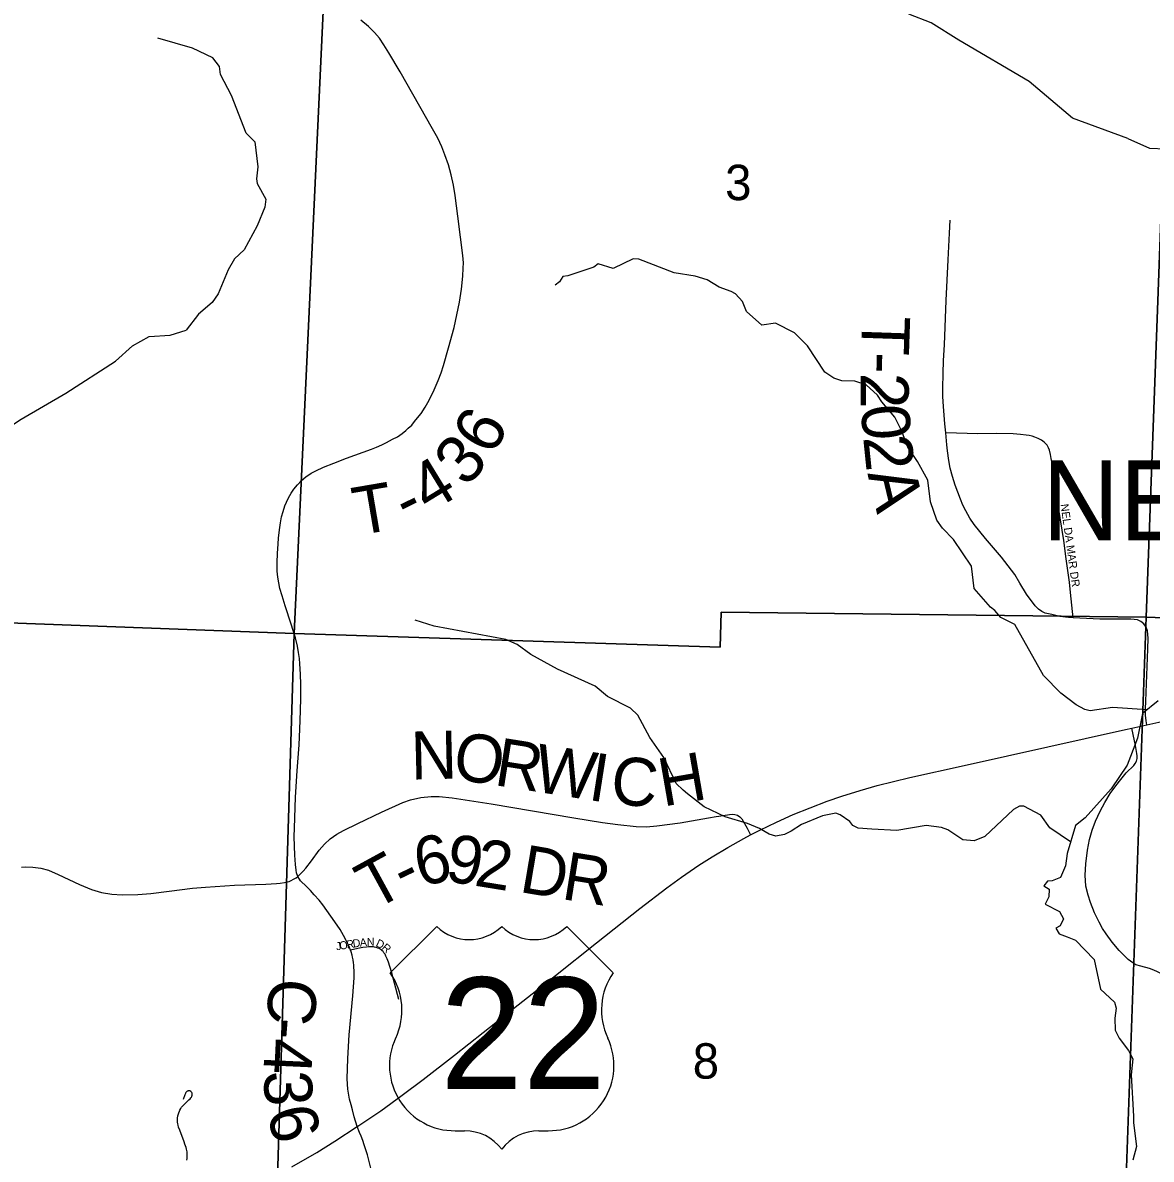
# Model space of a CAD drawing. Extents: x 0 to 34, y 0 to 22.
# Drawn here: x 25.311 to 26.645, y 16.636 to 17.98 of the extents above; entities that cross this region are included whole.
import ezdxf

# ---------------------------------------------------------------- set-up
doc = ezdxf.new("R2010")
doc.units = 0
for name, color, linetype in [('GM_X_Corporation_Text', 7, 'Continuous'), ('GM_X_County_Road', 7, 'Continuous'), ('GM_X_County_Road_Text', 7, 'Continuous'), ('GM_X_Minor_River', 7, 'Continuous'), ('GM_X_Section', 7, 'Continuous'), ('GM_X_Section_Text', 7, 'Continuous'), ('GM_X_Township_Road', 7, 'Continuous'), ('GM_X_Township_Road_Text', 7, 'Continuous'), ('GM_X_Township_Subdivision', 7, 'Continuous'), ('GM_X_Township_Subdivision_Text', 7, 'Continuous'), ('GM_X_US_Location', 7, 'Continuous'), ('GM_X_US_Route', 7, 'Continuous'), ('GM_X_US_Shield', 7, 'Continuous')]:
    doc.layers.add(name, color=color, linetype=linetype)

msp = doc.modelspace()

# ---------------------------------------------------------------- linework, layer by layer
at = {"layer": 'GM_X_County_Road'}
for points in [[(25.6985, 16.883), (25.6974, 16.8859), (25.6957, 16.8897), (25.6934, 16.8942), (25.6903, 16.9004), (25.686, 16.9075), (25.68, 16.9164), (25.6655, 16.9365), (25.6612, 16.9419), (25.6555, 16.9484), (25.651, 16.9535), (25.6463, 16.9582), (25.6394, 16.965), (25.6361, 16.97)], [(25.7063, 16.6742), (25.7029, 16.6859), (25.7008, 16.6942), (25.6993, 16.7), (25.6974, 16.7066), (25.6959, 16.7138), (25.6953, 16.7186), (25.6946, 16.7308), (25.6953, 16.7548), (25.6967, 16.7828), (25.7011, 16.8287), (25.7028, 16.8502), (25.7027, 16.8587), (25.7025, 16.8623), (25.7022, 16.8654), (25.7019, 16.8681), (25.7015, 16.8713), (25.7009, 16.8747), (25.7003, 16.8768), (25.6992, 16.881), (25.6985, 16.883)], [(25.7253, 16.614), (25.7183, 16.6408), (25.7147, 16.6526), (25.7129, 16.6579), (25.711, 16.6627), (25.7089, 16.6674), (25.7063, 16.6742)]]:
    msp.add_lwpolyline(points, dxfattribs=at)
at = {"layer": 'GM_X_Minor_River'}
for points in [[(26.6175, 17.8431), (26.5522, 17.867), (26.5011, 17.9103), (26.4179, 17.9595), (26.3852, 17.9798), (26.3586, 17.9903)], [(25.5853, 17.8391), (25.575, 17.8493), (25.5577, 17.8939), (25.5447, 17.9189), (25.5435, 17.9283), (25.5355, 17.9385), (25.5116, 17.9498), (25.4706, 17.9617)], [(26.6175, 17.8431), (26.6435, 17.8315), (26.6628, 17.8309)], [(25.5853, 17.8391), (25.5888, 17.8094), (25.5874, 17.7953), (25.5882, 17.7897), (25.5981, 17.7711), (25.5971, 17.762), (25.5881, 17.7396), (25.5728, 17.7114), (25.5611, 17.7007), (25.5536, 17.6878), (25.5417, 17.6593), (25.5349, 17.649), (25.5187, 17.6352), (25.5041, 17.6165)], [(26.6404, 17.1671), (26.5994, 17.1701), (26.5733, 17.1662), (26.5668, 17.1677), (26.5566, 17.1733), (26.5383, 17.1868), (26.5181, 17.2079), (26.484, 17.268), (26.4673, 17.2763), (26.4604, 17.2846), (26.4551, 17.2887), (26.436, 17.3106), (26.4328, 17.3371), (26.4114, 17.3685), (26.3984, 17.3821), (26.3919, 17.3915), (26.3842, 17.4131), (26.381, 17.4388), (26.3691, 17.4611), (26.3576, 17.4781), (26.3499, 17.4978), (26.3422, 17.5133), (26.3266, 17.5314), (26.3216, 17.5394), (26.3083, 17.5518), (26.295, 17.5559), (26.2794, 17.5562), (26.2699, 17.5595), (26.2593, 17.5667), (26.239, 17.5976), (26.2234, 17.6131), (26.201, 17.6247), (26.1847, 17.6223), (26.1668, 17.6385), (26.1618, 17.6503), (26.1538, 17.6593), (26.1484, 17.6619), (26.1344, 17.6672), (26.1203, 17.6758), (26.1059, 17.6802), (26.0813, 17.6843), (26.0395, 17.7003), (26.0327, 17.7007), (26.0089, 17.6891), (25.9914, 17.6947), (25.9861, 17.6909), (25.9555, 17.6804), (25.9495, 17.6796), (25.9457, 17.6736), (25.9404, 17.6697)], [(25.1803, 17.3179), (25.1909, 17.3244), (25.2003, 17.3336), (25.2041, 17.3393), (25.2223, 17.3868), (25.2305, 17.4009), (25.2354, 17.4169), (25.2357, 17.4245), (25.2353, 17.4294), (25.2329, 17.4377), (25.2329, 17.4472), (25.2351, 17.4556), (25.2419, 17.4643), (25.2736, 17.4767), (25.2909, 17.4942), (25.2988, 17.5045), (25.309, 17.511), (25.3618, 17.5417), (25.4206, 17.5796), (25.4406, 17.5976), (25.4602, 17.6087), (25.4852, 17.6104), (25.5041, 17.6165)], [(26.55, 17.0109), (26.5254, 17.0278), (26.5146, 17.0425), (26.4945, 17.0534), (26.4896, 17.0534), (26.4824, 17.0492), (26.4485, 17.0175), (26.4361, 17.0121), (26.4224, 17.0135), (26.4049, 17.0252), (26.3973, 17.0282), (26.3791, 17.0303), (26.3443, 17.0244), (26.3148, 17.0261), (26.2989, 17.0272), (26.2924, 17.0302), (26.289, 17.0351), (26.2775, 17.043), (26.2722, 17.0448), (26.2567, 17.0417), (26.2318, 17.0317), (26.2197, 17.0236), (26.2118, 17.0198), (26.2012, 17.0178), (26.1936, 17.0201), (26.1822, 17.0268), (26.1678, 17.0328), (26.1416, 17.0406), (26.1165, 17.0526), (26.0971, 17.068), (26.0918, 17.0721), (26.0834, 17.0801), (26.0688, 17.1107), (26.0523, 17.1345), (26.0381, 17.1609), (26.0294, 17.1692), (26.0024, 17.1831), (25.9879, 17.1951), (25.9431, 17.2153), (25.9115, 17.2326), (25.8955, 17.2446), (25.8819, 17.2502), (25.7973, 17.266), (25.7749, 17.2731)], [(26.6535, 17.1777), (26.6351, 17.1628), (26.6292, 17.1335), (26.621, 17.1119), (26.6169, 17.1016), (26.5981, 17.0738), (26.5673, 17.0395), (26.5556, 17.0303), (26.546, 16.9972), (26.5438, 16.9828), (26.5379, 16.9687), (26.528, 16.9649), (26.5227, 16.9645), (26.5182, 16.9591), (26.5247, 16.955), (26.5244, 16.9459), (26.5199, 16.9375), (26.537, 16.9285), (26.5416, 16.9198), (26.5375, 16.9118), (26.5326, 16.9091), (26.5364, 16.9023), (26.5459, 16.8986), (26.5558, 16.8949), (26.5779, 16.8719), (26.5853, 16.8366), (26.6021, 16.8212), (26.6037, 16.8144), (26.6022, 16.8026), (26.6027, 16.7882), (26.6073, 16.7788), (26.6184, 16.7644), (26.6234, 16.7542), (26.6216, 16.7356), (26.6242, 16.6867), (26.6243, 16.6787), (26.6278, 16.6507), (26.6234, 16.6343)]]:
    msp.add_lwpolyline(points, dxfattribs=at)
at = {"layer": 'GM_X_Section'}
for points in [[(24.7007, 18.4069), (25.6829, 18.3575), (25.6316, 17.2576), (24.6507, 17.2941)], [(26.6775, 18.3147), (26.6394, 17.2767), (26.1369, 17.2827), (26.1357, 17.2414), (25.6316, 17.2576), (25.6829, 18.3575)], [(26.6775, 18.3147), (27.6773, 18.2845), (27.6271, 17.2407), (26.6394, 17.2767)], [(24.6507, 17.2941), (25.6316, 17.2576), (25.601, 16.254), (24.6148, 16.293)], [(26.6394, 17.2767), (26.6035, 16.2723), (26.1021, 16.2877), (26.1002, 16.2381), (25.601, 16.254), (25.6316, 17.2576), (26.1357, 17.2414), (26.1369, 17.2827)]]:
    msp.add_lwpolyline(points, close=True, dxfattribs=at)
msp.add_lwpolyline([(27.1036, 16.2543), (26.6035, 16.2723), (26.6394, 17.2767), (27.6271, 17.2407), (27.6008, 16.4208)], dxfattribs=at)
at = {"layer": 'GM_X_Township_Road'}
for points in [[(25.6361, 16.97), (25.6344, 16.9744), (25.634, 16.9774), (25.6333, 16.9841), (25.6326, 16.9953), (25.6321, 17.006), (25.6318, 17.0173), (25.632, 17.0271), (25.6333, 17.0639), (25.6354, 17.0949), (25.6376, 17.1258), (25.6385, 17.1444), (25.6394, 17.1661), (25.6398, 17.1815), (25.6396, 17.197), (25.6391, 17.2093), (25.6383, 17.2217), (25.6379, 17.2279), (25.637, 17.2352), (25.6356, 17.2425), (25.6332, 17.2524), (25.6282, 17.2686), (25.6212, 17.2901), (25.6174, 17.3022), (25.6149, 17.3109), (25.6135, 17.3176), (25.6124, 17.3242), (25.6118, 17.3314), (25.6115, 17.3413), (25.612, 17.352), (25.6128, 17.3634), (25.6134, 17.3702), (25.6144, 17.38), (25.6157, 17.3884), (25.6169, 17.3954), (25.6187, 17.4018), (25.6209, 17.4085), (25.6227, 17.4129), (25.625, 17.4178), (25.6282, 17.4234), (25.6314, 17.4282), (25.6356, 17.4333), (25.6406, 17.4385), (25.6457, 17.443), (25.652, 17.4473), (25.6573, 17.4501), (25.6663, 17.4541), (25.6786, 17.459), (25.6937, 17.4648), (25.7234, 17.4755), (25.7293, 17.478), (25.7354, 17.4807), (25.7408, 17.4835), (25.748, 17.4872), (25.7538, 17.4902), (25.7593, 17.4941), (25.764, 17.4978), (25.7665, 17.5002), (25.7708, 17.504), (25.7741, 17.5081), (25.7778, 17.5126), (25.7818, 17.5177), (25.7868, 17.5253), (25.79, 17.5309), (25.7934, 17.5373), (25.7972, 17.5457), (25.802, 17.5567), (25.8055, 17.5657), (25.8084, 17.5746), (25.8144, 17.5954), (25.8209, 17.6193), (25.8243, 17.6344), (25.8273, 17.6496), (25.8296, 17.6649), (25.8312, 17.6803), (25.8318, 17.6896), (25.8319, 17.696), (25.8313, 17.7046), (25.8286, 17.7265), (25.8255, 17.7511), (25.8223, 17.7756), (25.8201, 17.7879), (25.8174, 17.8), (25.8141, 17.8119), (25.8101, 17.8237), (25.8065, 17.833), (25.8015, 17.8436), (25.7955, 17.8545), (25.7573, 17.9218), (25.7437, 17.9444), (25.7377, 17.9538), (25.7326, 17.9616), (25.7267, 17.9684), (25.7197, 17.9754), (25.7105, 17.9832)], [(26.4023, 17.495), (26.4014, 17.5054), (26.3995, 17.5262), (26.3989, 17.538), (26.3987, 17.5478), (26.3993, 17.5651), (26.3998, 17.5806), (26.4008, 17.599), (26.4027, 17.6513), (26.4051, 17.6996), (26.4067, 17.7309), (26.4076, 17.7465)], [(26.5532, 17.2762), (26.5475, 17.2764), (26.5372, 17.2777), (26.5278, 17.2799), (26.52, 17.2816), (26.516, 17.2835), (26.5119, 17.2864), (26.5082, 17.2902), (26.4979, 17.3042), (26.4901, 17.3172), (26.4839, 17.3274), (26.4682, 17.3476), (26.4494, 17.3698), (26.4359, 17.3865), (26.431, 17.394), (26.4262, 17.4027), (26.4227, 17.4094), (26.4197, 17.4164), (26.4165, 17.4245), (26.4135, 17.4329), (26.4103, 17.4431), (26.4076, 17.4531), (26.4059, 17.4623), (26.4045, 17.4736), (26.4035, 17.4806), (26.4023, 17.495)], [(26.6402, 17.1496), (26.6394, 17.154), (26.6386, 17.1607), (26.6386, 17.1684), (26.6388, 17.1776), (26.6414, 17.239), (26.6417, 17.2519), (26.6415, 17.2563), (26.6408, 17.2605), (26.6393, 17.2648), (26.6366, 17.2688), (26.633, 17.2717), (26.629, 17.2735), (26.6214, 17.2743), (26.6007, 17.2743), (26.5847, 17.2746), (26.5532, 17.2762)], [(26.6273, 16.8657), (26.6235, 16.8679), (26.6181, 16.8719), (26.6076, 16.8827), (26.5992, 16.8924), (26.5919, 16.9024), (26.5879, 16.9086), (26.5836, 16.9162), (26.5784, 16.9272), (26.5736, 16.9391), (26.5706, 16.948), (26.5682, 16.9588), (26.5674, 16.9717), (26.5682, 16.9852), (26.5698, 17.0011), (26.5722, 17.0138), (26.5755, 17.0249), (26.5793, 17.0354), (26.5849, 17.0472), (26.5903, 17.0575), (26.5968, 17.0683), (26.6022, 17.0756), (26.6078, 17.083), (26.6158, 17.0925), (26.6246, 17.1013), (26.6265, 17.1038), (26.6279, 17.1065), (26.6286, 17.1096), (26.6286, 17.1127), (26.6282, 17.1157), (26.6267, 17.125), (26.624, 17.1379), (26.6224, 17.1456)], [(25.6361, 16.97), (25.639, 16.9728), (25.6423, 16.9762), (25.6454, 16.9801), (25.6521, 16.9887), (25.6613, 17.0012), (25.6676, 17.0082), (25.6745, 17.0145), (25.6821, 17.02), (25.6903, 17.0246), (25.707, 17.0328), (25.735, 17.046), (25.7604, 17.0576), (25.7693, 17.0606), (25.7815, 17.0633), (25.7939, 17.0648), (25.8033, 17.0647), (25.8188, 17.063), (25.8649, 17.056), (25.9627, 17.0394), (25.9964, 17.0339), (26.0146, 17.0315), (26.0361, 17.0291), (26.0484, 17.0288), (26.0607, 17.0298), (26.0882, 17.0337), (26.1219, 17.0394), (26.1309, 17.041)], [(26.1309, 17.041), (26.1341, 17.0415), (26.1465, 17.0435), (26.1497, 17.0437), (26.1529, 17.0434), (26.1561, 17.0425), (26.1589, 17.0408), (26.1612, 17.0384), (26.1645, 17.0329), (26.1674, 17.0274), (26.1716, 17.0193)], [(25.3092, 16.981), (25.3137, 16.9815), (25.3228, 16.981), (25.3321, 16.9799), (25.3413, 16.9774), (25.3528, 16.9725), (25.3779, 16.9604), (25.3922, 16.9546), (25.4041, 16.9512), (25.4162, 16.9491), (25.4285, 16.9482), (25.447, 16.9487), (25.4624, 16.95), (25.4839, 16.9528), (25.5116, 16.9562), (25.527, 16.9576), (25.5611, 16.9598), (25.5983, 16.9611), (25.6107, 16.9616), (25.6154, 16.962), (25.6205, 16.9628), (25.6257, 16.9642), (25.6284, 16.9653), (25.6311, 16.9667), (25.6341, 16.9684), (25.6361, 16.97)], [(26.7881, 16.744), (26.788, 16.7441), (26.7791, 16.7538), (26.7718, 16.7608), (26.7624, 16.7686), (26.75, 16.7767), (26.737, 16.7854), (26.727, 16.7913), (26.7192, 16.7975), (26.7111, 16.8042), (26.7049, 16.8105), (26.6966, 16.8191), (26.6873, 16.8281), (26.6788, 16.8371), (26.6724, 16.8438), (26.6678, 16.848), (26.6629, 16.8518), (26.6576, 16.855), (26.6521, 16.8578), (26.6464, 16.8601), (26.6435, 16.8611), (26.6332, 16.8638), (26.6273, 16.8657)]]:
    msp.add_lwpolyline(points, dxfattribs=at)
at = {"layer": 'GM_X_Township_Subdivision'}
for points in [[(26.5532, 17.2762), (26.5498, 17.306), (26.5485, 17.3183), (26.5449, 17.3459), (26.5419, 17.3674), (26.5399, 17.3797), (26.5358, 17.4065), (26.532, 17.4316), (26.5281, 17.4594), (26.5272, 17.4645), (26.5264, 17.4692), (26.5252, 17.4742), (26.524, 17.4771), (26.5222, 17.4803), (26.5205, 17.4823), (26.5188, 17.484), (26.5155, 17.4863), (26.5117, 17.4882), (26.5077, 17.4897), (26.5045, 17.4909), (26.501, 17.4917), (26.4973, 17.4922), (26.4909, 17.4929), (26.4819, 17.4937), (26.4618, 17.4941), (26.4402, 17.4938), (26.4023, 17.495)], [(25.7555, 16.8244), (25.7469, 16.8572), (25.7432, 16.8689), (25.7417, 16.8727), (25.7403, 16.876), (25.7392, 16.878), (25.738, 16.8799), (25.7371, 16.8812), (25.736, 16.8823), (25.7347, 16.8833), (25.7336, 16.8841), (25.7321, 16.8849), (25.7308, 16.8854), (25.7289, 16.886), (25.7269, 16.8865), (25.7255, 16.8867), (25.7244, 16.8868), (25.7222, 16.887), (25.7198, 16.8868), (25.7175, 16.8866), (25.7131, 16.8859), (25.7072, 16.8847), (25.6985, 16.883)], [(25.5048, 16.6343), (25.5051, 16.6363), (25.5053, 16.6383), (25.5053, 16.6414), (25.5051, 16.6445), (25.5044, 16.6475), (25.504, 16.6494), (25.5026, 16.6536), (25.5016, 16.6563), (25.4964, 16.67), (25.4951, 16.6737), (25.4944, 16.6758), (25.494, 16.6774), (25.4937, 16.6796), (25.4936, 16.6812), (25.4936, 16.6828), (25.4937, 16.6843), (25.4943, 16.6871), (25.4949, 16.6894), (25.4965, 16.6935), (25.4978, 16.6958), (25.4986, 16.697), (25.4997, 16.6985), (25.5004, 16.6993), (25.5012, 16.7001), (25.5019, 16.7007), (25.5029, 16.7016), (25.5041, 16.7027), (25.5073, 16.7057), (25.5086, 16.7071), (25.5096, 16.7083), (25.5102, 16.7091), (25.5106, 16.7099), (25.5109, 16.7104), (25.5111, 16.7111), (25.5112, 16.7115), (25.5113, 16.7119), (25.5113, 16.7124), (25.5113, 16.7129), (25.5112, 16.7133), (25.511, 16.7139), (25.5107, 16.7145), (25.5105, 16.715), (25.5101, 16.7154), (25.5098, 16.7157), (25.5095, 16.7159), (25.5091, 16.7162), (25.5088, 16.7164), (25.5084, 16.7165), (25.5081, 16.7166), (25.5077, 16.7167), (25.5074, 16.7167), (25.5068, 16.7166), (25.5064, 16.7165), (25.5059, 16.7163), (25.5054, 16.7161), (25.5051, 16.7158), (25.5048, 16.7156), (25.5044, 16.7153), (25.5041, 16.7149), (25.5037, 16.7144), (25.5034, 16.7137), (25.5031, 16.7132), (25.5029, 16.7127), (25.5025, 16.7119), (25.5003, 16.7061)]]:
    msp.add_lwpolyline(points, dxfattribs=at)
at = {"layer": 'GM_X_US_Route'}
for points in [[(26.1716, 17.0193), (26.1826, 17.025), (26.2021, 17.0343), (26.2219, 17.0432), (26.2419, 17.0514), (26.2621, 17.0592), (26.2796, 17.0652), (26.3011, 17.0719), (26.3214, 17.0775), (26.3405, 17.0824), (26.36, 17.087), (26.424, 17.1013), (26.4755, 17.1128), (26.6151, 17.144), (26.6224, 17.1456), (26.6402, 17.1496), (26.6545, 17.1528), (26.7091, 17.165), (26.7183, 17.167), (26.791, 17.1835), (26.8832, 17.2038), (26.9106, 17.21)], [(25.6289, 16.6265), (25.6585, 16.6437), (25.6797, 16.6568), (25.7063, 16.6742), (25.7084, 16.6755), (25.7342, 16.693), (25.7595, 16.7112), (25.7845, 16.7298), (25.8213, 16.7586), (25.8554, 16.7856), (25.8968, 16.8184), (25.9407, 16.8531), (25.9895, 16.8916), (26.0407, 16.932), (26.0725, 16.9567), (26.09, 16.9694), (26.1104, 16.9834), (26.126, 16.9934), (26.1445, 17.0045), (26.1634, 17.015), (26.1716, 17.0193)]]:
    msp.add_lwpolyline(points, dxfattribs=at)
at = {"layer": 'GM_X_US_Shield'}
for p, q in [((25.8003, 16.911), (25.7454, 16.8561)), ((26.0091, 16.8561), (25.9541, 16.911)), ((25.8223, 16.6693), (25.8333, 16.6693)), ((25.9212, 16.6693), (25.9322, 16.6693))]:
    msp.add_line(p, q, dxfattribs=at)
for centre, radius, start, end in [((25.8388, 16.9503), 0.0549, 225.573, 314.427), ((25.9157, 16.9503), 0.0549, 225.573, 314.427), ((25.6824, 16.812), 0.0769, 334.5471, 35.0009), ((26.0721, 16.812), 0.0769, 144.9991, 205.4529), ((25.8214, 16.7462), 0.0769, 154.8319, 270.6383), ((25.933, 16.7462), 0.0769, 269.3617, 25.1681), ((25.8333, 16.6144), 0.0549, 36.8699, 90), ((25.9212, 16.6144), 0.0549, 90, 143.1301)]:
    msp.add_arc(centre, radius, start, end, dxfattribs=at)

# ---------------------------------------------------------------- texts
at = {"layer": 'GM_X_Corporation_Text'}
msp.add_text('NEW CONCORD', height=0.094697, rotation=0, dxfattribs=at).set_placement((26.5163, 17.3676))
at = {"layer": 'GM_X_County_Road_Text'}
for s, rotation, p in [('C', 264.9777, (25.6033, 16.8513)), ('-', 265.5113, (25.5992, 16.8046)), ('4', 267.4026, (25.5973, 16.7795)), ('3', 272.2211, (25.5957, 16.7396)), ('6', 284.5749, (25.599, 16.6917))]:
    msp.add_text(s, height=0.0568, rotation=rotation, dxfattribs=at).set_placement(p)
at = {"layer": 'GM_X_Section_Text'}
for s, p in [('3', (26.1414, 17.7701)), ('8', (26.1031, 16.7309))]:
    msp.add_text(s, height=0.0419, rotation=0, dxfattribs=at).set_placement(p)
at = {"layer": 'GM_X_Township_Road_Text'}
for s, rotation, p in [('T', 268.0369, (26.3036, 17.634)), ('-', 268.6073, (26.3022, 17.5909)), ('2', 270.303, (26.3016, 17.5658)), ('6', 60.9008, (25.866, 17.4663)), ('0', 274.1549, (26.3019, 17.5266)), ('3', 48.8275, (25.8354, 17.4293)), ('2', 275.856, (26.3046, 17.4898)), ('4', 31.4134, (25.7912, 17.399)), ('A', 283.4326, (26.3096, 17.4469)), ('T', 9.7061, (25.7065, 17.3733)), ('-', 26.236, (25.7654, 17.386)), ('N', 1.3407, (25.7702, 17.0846)), ('O', 351.363, (25.8176, 17.0859)), ('R', 351.042, (25.867, 17.0784)), ('W', 351.0408, (25.9131, 17.0711)), ('I', 351.0679, (25.9781, 17.0609)), ('H', 9.8788, (26.0679, 17.0526)), ('C', 354.0387, (26.0044, 17.0568)), ('6', 11.6426, (25.78, 16.958)), ('9', 350.9654, (25.8088, 16.965)), ('2', 350.8491, (25.8434, 16.9595)), ('D', 350.3748, (25.8967, 16.952)), ('T', 28.6084, (25.7257, 16.9292)), ('R', 350.9279, (25.9466, 16.9436)), ('-', 25.5177, (25.7623, 16.9491))]:
    msp.add_text(s, height=0.0568, rotation=rotation, dxfattribs=at).set_placement(p)
at = {"layer": 'GM_X_Township_Subdivision_Text'}
for s, rotation, p in [('NEL DA MAR DR', 277.9078, (26.5381, 17.4102)), ('J', 9.1317, (25.6819, 16.8826)), ('O', 9.1425, (25.686, 16.8833)), ('R', 9.1595, (25.6943, 16.8846)), ('D', 9.1317, (25.7017, 16.8858)), ('A', 5.4714, (25.7097, 16.8871)), ('N', 1.1807, (25.7178, 16.8879)), ('D', 334.7838, (25.7275, 16.8879)), ('R', 319.0379, (25.7345, 16.8847))]:
    msp.add_text(s, height=0.00947, rotation=rotation, dxfattribs=at).set_placement(p)
at = {"layer": 'GM_X_US_Location'}
for s in ['0', '/']:
    msp.add_text(s, height=0.000189, dxfattribs=at).set_placement((25.8772, 16.7837))
msp.add_text('22', height=0.000189, rotation=0, dxfattribs=at).set_placement((25.8381, 16.7445))
at = {"layer": 'GM_X_US_Shield'}
msp.add_text('22', height=0.13184, dxfattribs=at).set_placement((25.8043, 16.7188))

doc.saveas('drawing.dxf')
